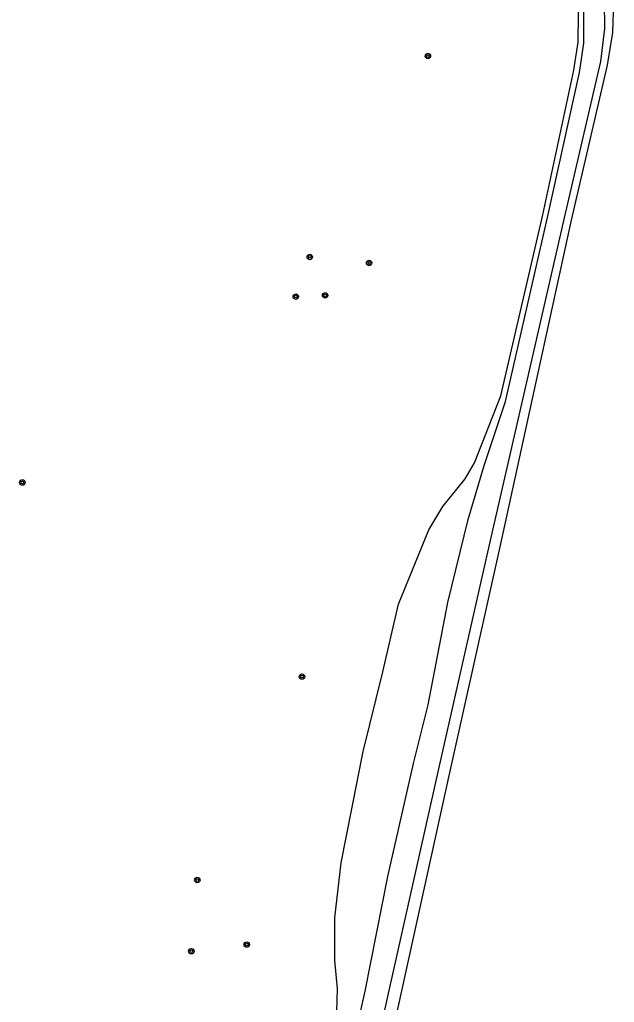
# Model space of a CAD drawing. Extents: x 124000 to 129000, y 395500 to 397503.
# Drawn here: x 124930.6 to 125018.2, y 396564.9 to 396709.6 of the extents above; entities that cross this region are included whole.
import ezdxf

# ---------------------------------------------------------------- set-up
doc = ezdxf.new("R2010")
doc.units = 0
for name, color, linetype in [('gg-kntw-bovenkant insteek waterloop', 7, 'Continuous'), ('gg-kntw-waterlijn', 7, 'Continuous'), ('gt-symb-boom', 7, 'Continuous')]:
    doc.layers.add(name, color=color, linetype=linetype)

# ---------------------------------------------------------------- blocks, each defined once
blk = doc.blocks.new('gt0-BOOM')
at = {"layer": 'gt-symb-boom'}
for radius in [0.4, 0.2]:
    blk.add_circle((0, 0), radius, dxfattribs=at)

msp = doc.modelspace()

# ---------------------------------------------------------------- linework, layer by layer
at = {"layer": 'gg-kntw-bovenkant insteek waterloop'}
for points in [[(124947.75, 396388.8), (124956.14, 396425.64), (124963.06, 396458.54), (124968.34, 396483.19), (124969.96, 396491.08), (124972.31, 396499.74), (124978.27, 396527.36), (124994.05, 396598.96), (125001.51, 396632.43), (125011.92, 396680.1), (125017.23, 396702.91), (125018.01, 396707.72), (125018.14, 396712.26), (125018.22, 396716.15), (125017.82, 396719.39), (125017.81, 396719.49)], [(124977.34, 396563.57), (124977.45, 396566.9), (124977.05, 396571.12), (124977.04, 396577.35), (124977.97, 396585.47), (124981.23, 396601.88), (124984.13, 396613.59), (124986.42, 396623.56), (124990.89, 396634.49), (124992.97, 396637.92), (124996.25, 396642.03), (124997.61, 396644.36), (125001.51, 396654.21), (125007.67, 396680.89), (125012.24, 396702.16), (125012.89, 396706.32), (125012.99, 396714.43)]]:
    msp.add_lwpolyline(points, dxfattribs=at)
at = {"layer": 'gg-kntw-waterlijn'}
for points in [[(124943.25, 396389.55), (124951.33, 396426.25), (124957.46, 396454.33), (124961.01, 396471.8), (124966.49, 396501.02), (124968.71, 396512.01), (124972.46, 396530.37), (124974.42, 396539.34), (124977.78, 396549.99), (124981.49, 396566.59), (124984.83, 396583.44), (124988.63, 396600.07), (124990.81, 396608.71), (124993.7, 396623.78), (124996.67, 396636.02), (124999.03, 396643.97), (125002.17, 396653.41), (125008.39, 396680.49), (125013.1, 396701.84), (125013.71, 396706.17), (125013.71, 396714.41)], [(125016.73, 396712.32), (125016.78, 396708.32), (125016.2, 396703.44), (125010.82, 396680.43), (124999.8, 396632.3), (124992.3, 396599.31), (124984.9, 396566.21), (124976.44, 396527.64), (124969.94, 396499.84), (124960.93, 396458.27), (124953.67, 396425.88), (124946.33, 396392.48)]]:
    msp.add_lwpolyline(points, dxfattribs=at)

# ---------------------------------------------------------------- block references
at = {"layer": 'gt-symb-boom'}
for p in [(124990.75, 396704.26), (124973.34, 396674.68), (124982.09, 396673.79), (124971.28, 396668.84), (124975.61, 396669.02), (124931, 396641.47), (124972.2, 396612.89), (124956.78, 396582.93), (124955.9, 396572.45), (124964.07, 396573.44)]:
    msp.add_blockref('gt0-BOOM', p, dxfattribs=at)

doc.saveas('drawing.dxf')
